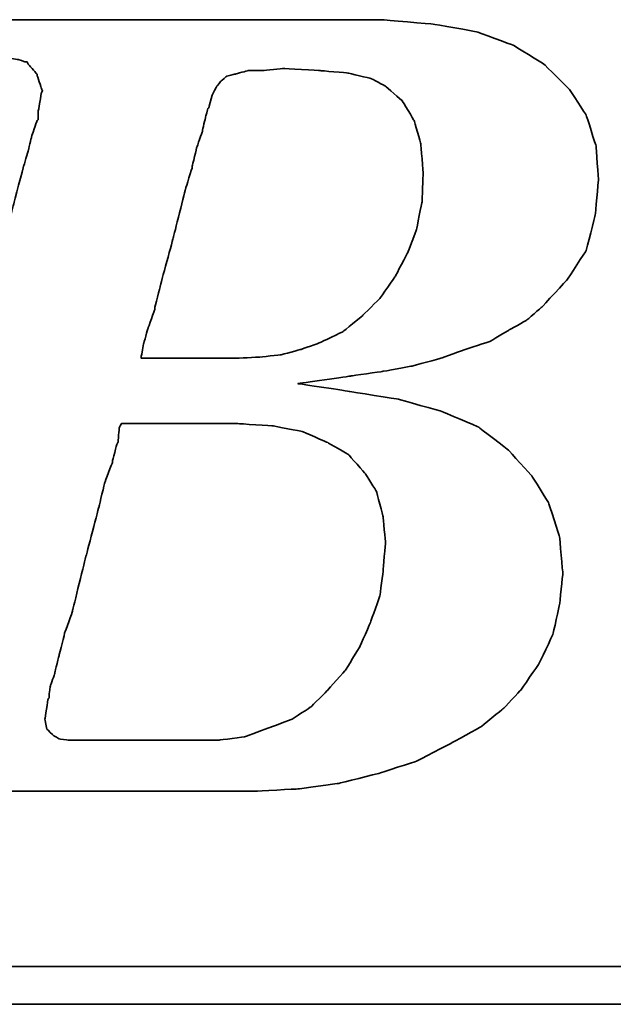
# Model space of a CAD drawing. Header units: millimetres. Extents: x -257 to 3135, y -1556 to 860.
# Tile 295 of 633: x 52.44 to 55.61, y -243.79 to -238.54. Entities that reach past the tile are written whole.
import ezdxf

# ---------------------------------------------------------------- set-up
doc = ezdxf.new("R2010")
doc.units = ezdxf.units.MM
doc.layers.add('DIM', color=4, linetype='CONTINUOUS')
doc.layers.add('layer 1', color=7, linetype='CONTINUOUS')

# ---------------------------------------------------------------- blocks, each defined once
blk = doc.blocks.new('TBI MOTION logo(完整正式版)')
at = {"layer": 'layer 1', "color": 22, "lineweight": 35}
for points, knots in [([(-64.65375, -6.86375), (-64.65375, -6.86375), (-64.84375, -7.29625), (-64.84375, -7.29625), (-64.84375, -7.29625), (-64.84375, -7.29625), (-64.86875, -7.34375), (-64.86875, -7.34375), (-64.86875, -7.34375), (-64.86875, -7.34375), (-64.86875, -7.36875), (-64.86875, -7.36875), (-64.86875, -7.36875), (-64.86875, -7.36875), (-65.15375, -7.65375), (-65.15375, -7.65375), (-65.15375, -7.65375), (-65.15375, -7.65375), (-65.17875, -7.65375), (-65.17875, -7.65375), (-65.17875, -7.65375), (-65.17875, -7.65375), (-65.20375, -7.67875), (-65.20375, -7.67875), (-65.20375, -7.67875), (-65.20375, -7.67875), (-65.58875, -7.87125), (-65.58875, -7.87125), (-65.58875, -7.87125), (-65.58875, -7.87125), (-65.63375, -7.87125), (-65.63375, -7.87125), (-65.63375, -7.87125), (-65.63375, -7.87125), (-65.65875, -7.89375), (-65.65875, -7.89375), (-65.65875, -7.89375), (-65.65875, -7.89375), (-66.09375, -7.94375), (-66.09375, -7.94375), (-66.09375, -7.94375), (-66.09375, -7.94375), (-66.11375, -7.94375), (-66.11375, -7.94375), (-66.11375, -7.94375), (-66.11375, -7.94375), (-66.16375, -7.94375), (-66.16375, -7.94375), (-66.16375, -7.94375), (-66.16375, -7.94375), (-66.30875, -7.94375), (-66.30875, -7.94375), (-66.30875, -7.94375), (-66.30875, -7.94375), (-66.69375, -7.94375), (-66.69375, -7.94375), (-66.69375, -7.94375), (-66.69375, -7.94375), (-67.07375, -7.94375), (-67.07375, -7.94375), (-67.07375, -7.94375), (-67.07375, -7.94375), (-67.12375, -7.94375), (-67.12375, -7.94375), (-67.12375, -7.94375), (-67.12375, -7.94375), (-67.12375, -7.96625), (-67.12375, -7.96625), (-67.12375, -7.96625), (-67.12375, -7.96625), (-67.14875, -7.99125), (-67.14875, -7.99125), (-67.14875, -7.99125), (-67.14875, -7.99125), (-67.24375, -8.34875), (-67.24375, -8.34875), (-67.24375, -8.34875), (-67.24375, -8.34875), (-67.31375, -8.68625), (-67.31375, -8.68625), (-67.31375, -8.68625), (-67.31375, -8.68625), (-67.26875, -8.68625), (-67.26875, -8.68625), (-67.26875, -8.68625), (-67.26875, -8.68625), (-67.07375, -8.68625), (-67.07375, -8.68625), (-67.07375, -8.68625), (-67.07375, -8.68625), (-66.54875, -8.68625), (-66.54875, -8.68625), (-66.54875, -8.68625), (-66.54875, -8.68625), (-65.82625, -8.68625), (-65.82625, -8.68625), (-65.82625, -8.68625), (-65.82625, -8.68625), (-65.01375, -8.68625), (-65.01375, -8.68625), (-65.01375, -8.68625), (-65.01375, -8.68625), (-64.05375, -8.68625), (-64.05375, -8.68625), (-64.05375, -8.68625), (-64.05375, -8.68625), (-62.08375, -8.68625), (-62.08375, -8.68625), (-62.08375, -8.68625), (-62.08375, -8.68625), (-60.06875, -8.68625), (-60.06875, -8.68625), (-60.06875, -8.68625), (-60.06875, -8.68625), (-59.10875, -8.68625), (-59.10875, -8.68625), (-59.10875, -8.68625), (-59.10875, -8.68625), (-58.29375, -8.68625), (-58.29375, -8.68625), (-58.29375, -8.68625), (-58.29375, -8.68625), (-57.57375, -8.68625), (-57.57375, -8.68625), (-57.57375, -8.68625), (-57.57375, -8.68625), (-57.04875, -8.68625), (-57.04875, -8.68625), (-57.04875, -8.68625), (-57.04875, -8.68625), (-56.85375, -8.68625), (-56.85375, -8.68625), (-56.85375, -8.68625), (-56.85375, -8.68625), (-56.70875, -8.68625), (-56.70875, -8.68625), (-56.70875, -8.68625), (-56.70875, -8.68625), (-56.61375, -8.68625), (-56.61375, -8.68625), (-56.61375, -8.68625), (-56.61375, -8.68625), (-56.56875, -8.68625), (-56.56875, -8.68625), (-56.56875, -8.68625), (-56.56875, -8.68625), (-55.65375, -8.63875), (-55.65375, -8.63875), (-55.65375, -8.63875), (-55.65375, -8.63875), (-54.76875, -8.51875), (-54.76875, -8.51875), (-54.76875, -8.51875), (-54.76875, -8.51875), (-53.90375, -8.30375), (-53.90375, -8.30375), (-53.90375, -8.30375), (-53.90375, -8.30375), (-53.08875, -8.03875), (-53.08875, -8.03875), (-53.08875, -8.03875), (-53.08875, -8.03875), (-52.34375, -7.65375), (-52.34375, -7.65375), (-52.34375, -7.65375), (-52.34375, -7.65375), (-51.69875, -7.29625), (-51.69875, -7.29625), (-51.69875, -7.29625), (-51.69875, -7.29625), (-51.21875, -6.91125), (-51.21875, -6.91125), (-51.21875, -6.91125), (-51.21875, -6.91125), (-50.83375, -6.50375), (-50.83375, -6.50375), (-50.83375, -6.50375), (-50.83375, -6.50375), (-50.44875, -5.94875), (-50.44875, -5.94875), (-50.44875, -5.94875), (-50.44875, -5.94875), (-50.13875, -5.30375), (-50.13875, -5.30375), (-50.13875, -5.30375), (-50.13875, -5.30375), (-49.99375, -4.65375), (-49.99375, -4.65375), (-49.99375, -4.65375), (-49.99375, -4.65375), (-49.92375, -3.98375), (-49.92375, -3.98375), (-49.92375, -3.98375), (-49.92375, -3.98375), (-49.99375, -3.19374), (-49.99375, -3.19374), (-49.99375, -3.19374), (-49.99375, -3.19374), (-50.23374, -2.44874), (-50.23374, -2.44874), (-50.23374, -2.44874), (-50.23374, -2.44874), (-50.59375, -1.87374), (-50.59375, -1.87374), (-50.59375, -1.87374), (-50.59375, -1.87374), (-51.09875, -1.31874), (-51.09875, -1.31874), (-51.09875, -1.31874), (-51.09875, -1.31874), (-51.74375, -0.81875), (-51.74375, -0.81875), (-51.74375, -0.81875), (-51.74375, -0.81875), (-52.53875, -0.48125), (-52.53875, -0.48125), (-52.53875, -0.48125), (-52.53875, -0.48125), (-53.47375, -0.21875), (-53.47375, -0.21875), (-53.47375, -0.21875), (-53.47375, -0.21875), (-54.52875, -0.04874), (-54.52875, -0.04874), (-54.52875, -0.04874), (-54.52875, -0.04874), (-55.65375, 0.12125), (-55.65375, 0.12125), (-55.65375, 0.12125), (-55.65375, 0.12125), (-54.50375, 0.28624), (-54.50375, 0.28624), (-54.50375, 0.28624), (-54.50375, 0.28624), (-53.83375, 0.38124), (-53.83375, 0.38124), (-53.83375, 0.38124), (-53.83375, 0.38124), (-53.18375, 0.50125), (-53.18375, 0.50125), (-53.18375, 0.50125), (-53.18375, 0.50125), (-52.55875, 0.66874), (-52.55875, 0.66874), (-52.55875, 0.66874), (-52.55875, 0.66874), (-52.03375, 0.86124), (-52.03375, 0.86124), (-52.03375, 0.86124), (-52.03375, 0.86124), (-51.50374, 1.03124), (-51.50374, 1.03124), (-51.50374, 1.03124), (-51.50374, 1.03124), (-51.09875, 1.27125), (-51.09875, 1.27125), (-51.09875, 1.27125), (-51.09875, 1.27125), (-50.71375, 1.48624), (-50.71375, 1.48624), (-50.71375, 1.48624), (-50.71375, 1.48624), (-50.37625, 1.77625), (-50.37625, 1.77625), (-50.37625, 1.77625), (-50.37625, 1.77625), (-49.82375, 2.37625), (-49.82375, 2.37625), (-49.82375, 2.37625), (-49.82375, 2.37625), (-49.41875, 2.99625), (-49.41875, 2.99625), (-49.41875, 2.99625), (-49.41875, 2.99625), (-49.22375, 3.76625), (-49.22375, 3.76625), (-49.22375, 3.76625), (-49.22375, 3.76625), (-49.15375, 4.50874), (-49.15375, 4.50874), (-49.15375, 4.50874), (-49.15375, 4.50874), (-49.20375, 5.25125), (-49.20375, 5.25125), (-49.20375, 5.25125), (-49.20375, 5.25125), (-49.41875, 5.92625), (-49.41875, 5.92625), (-49.41875, 5.92625), (-49.41875, 5.92625), (-49.77875, 6.47625), (-49.77875, 6.47625), (-49.77875, 6.47625), (-49.77875, 6.47625), (-50.33125, 7.02624), (-50.33125, 7.02624), (-50.33125, 7.02624), (-50.33125, 7.02624), (-51.00125, 7.43625), (-51.00125, 7.43625), (-51.00125, 7.43625), (-51.00125, 7.43625), (-51.79375, 7.72625), (-51.79375, 7.72625), (-51.79375, 7.72625), (-51.79375, 7.72625), (-52.72875, 7.89124), (-52.72875, 7.89124), (-52.72875, 7.89124), (-52.72875, 7.89124), (-53.83375, 7.98625), (-53.83375, 7.98625), (-53.83375, 7.98625), (-53.83375, 7.98625), (-53.92875, 7.98625), (-53.92875, 7.98625), (-53.92875, 7.98625), (-53.92875, 7.98625), (-54.26375, 7.98625), (-54.26375, 7.98625), (-54.26375, 7.98625), (-54.26375, 7.98625), (-54.74375, 7.98625), (-54.74375, 7.98625), (-54.74375, 7.98625), (-54.74375, 7.98625), (-55.36875, 7.98625), (-55.36875, 7.98625), (-55.36875, 7.98625), (-55.36875, 7.98625), (-56.13375, 7.98625), (-56.13375, 7.98625), (-56.13375, 7.98625), (-56.13375, 7.98625), (-56.94875, 7.98625), (-56.94875, 7.98625), (-56.94875, 7.98625), (-56.94875, 7.98625), (-58.77625, 7.98625), (-58.77625, 7.98625), (-58.77625, 7.98625), (-58.77625, 7.98625), (-60.59875, 7.98625), (-60.59875, 7.98625), (-60.59875, 7.98625), (-60.59875, 7.98625), (-61.41375, 7.98625), (-61.41375, 7.98625), (-61.41375, 7.98625), (-61.41375, 7.98625), (-62.17875, 7.98625), (-62.17875, 7.98625), (-62.17875, 7.98625), (-62.17875, 7.98625), (-62.80375, 7.98625), (-62.80375, 7.98625), (-62.80375, 7.98625), (-62.80375, 7.98625), (-63.30625, 7.98625), (-63.30625, 7.98625), (-63.30625, 7.98625), (-63.30625, 7.98625), (-63.57375, 7.98625), (-63.57375, 7.98625), (-63.57375, 7.98625), (-63.57375, 7.98625), (-63.57375, 7.96375), (-63.57375, 7.96375), (-63.57375, 7.96375), (-63.57375, 7.96375), (-63.59875, 7.94125), (-63.59875, 7.94125), (-63.59875, 7.94125), (-63.59875, 7.94125), (-63.69375, 7.55625), (-63.69375, 7.55625), (-63.69375, 7.55625), (-63.69375, 7.55625), (-63.76375, 7.24624), (-63.76375, 7.24624), (-63.76375, 7.24624), (-63.76375, 7.24624), (-63.23875, 7.24624), (-63.23875, 7.24624), (-63.23875, 7.24624), (-63.23875, 7.24624), (-62.75875, 7.24624), (-62.75875, 7.24624), (-62.75875, 7.24624), (-62.75875, 7.24624), (-62.61125, 7.24624), (-62.61125, 7.24624), (-62.61125, 7.24624), (-62.61125, 7.24624), (-62.56625, 7.24624), (-62.56625, 7.24624), (-62.56625, 7.24624), (-62.56625, 7.24624), (-62.22875, 7.24624), (-62.22875, 7.24624), (-62.22875, 7.24624), (-62.22875, 7.24624), (-62.20375, 7.24624), (-62.20375, 7.24624), (-62.20375, 7.24624), (-62.20375, 7.24624), (-62.17875, 7.21875), (-62.17875, 7.21875), (-62.17875, 7.21875), (-62.17875, 7.21875), (-61.96375, 7.17125), (-61.96375, 7.17125), (-61.96375, 7.17125), (-61.96375, 7.17125), (-61.72375, 7.12624), (-61.72375, 7.12624), (-61.72375, 7.12624), (-61.72375, 7.12624), (-61.70375, 7.12624), (-61.70375, 7.12624), (-61.70375, 7.12624), (-61.70375, 7.12624), (-61.55875, 7.07624), (-61.55875, 7.07624), (-61.55875, 7.07624), (-61.55875, 7.07624), (-61.50875, 7.07624), (-61.50875, 7.07624), (-61.50875, 7.07624), (-61.50875, 7.07624), (-61.48375, 7.02624), (-61.48375, 7.02624), (-61.48375, 7.02624), (-61.48375, 7.02624), (-61.31875, 6.83375), (-61.31875, 6.83375), (-61.31875, 6.83375), (-61.31875, 6.83375), (-61.29375, 6.81125), (-61.29375, 6.81125), (-61.29375, 6.81125), (-61.29375, 6.81125), (-61.29375, 6.78625), (-61.29375, 6.78625), (-61.29375, 6.78625), (-61.29375, 6.78625), (-61.19875, 6.50124), (-61.19875, 6.50124), (-61.19875, 6.50124), (-61.19875, 6.50124), (-61.17375, 6.45124), (-61.17375, 6.45124), (-61.17375, 6.45124), (-61.17375, 6.45124), (-61.19875, 6.40625), (-61.19875, 6.40625), (-61.19875, 6.40625), (-61.19875, 6.40625), (-61.26875, 5.99624), (-61.26875, 5.99624), (-61.26875, 5.99624), (-61.26875, 5.99624), (-61.26875, 5.85125), (-61.26875, 5.85125), (-61.26875, 5.85125), (-61.26875, 5.85125), (-61.26875, 5.82625), (-61.26875, 5.82625), (-61.26875, 5.82625), (-61.26875, 5.82625), (-61.29375, 5.80625), (-61.29375, 5.80625), (-61.29375, 5.80625), (-61.29375, 5.80625), (-61.34125, 5.66125), (-61.34125, 5.66125), (-61.34125, 5.66125), (-61.34125, 5.66125), (-61.41375, 5.44625), (-61.41375, 5.44625), (-61.41375, 5.44625), (-61.41375, 5.44625), (-61.48375, 5.15625), (-61.48375, 5.15625), (-61.48375, 5.15625), (-61.48375, 5.15625), (-61.58375, 4.82124), (-61.58375, 4.82124), (-61.58375, 4.82124), (-61.58375, 4.82124), (-61.79875, 4.00375), (-61.79875, 4.00375), (-61.79875, 4.00375), (-61.79875, 4.00375), (-62.05875, 2.99625), (-62.05875, 2.99625), (-62.05875, 2.99625), (-62.05875, 2.99625), (-62.34875, 1.91625), (-62.34875, 1.91625), (-62.34875, 1.91625), (-62.34875, 1.91625), (-62.97375, -0.41124), (-62.97375, -0.41124), (-62.97375, -0.41124), (-62.97375, -0.41124), (-63.59875, -2.75875), (-63.59875, -2.75875), (-63.59875, -2.75875), (-63.59875, -2.75875), (-63.88375, -3.86374), (-63.88375, -3.86374), (-63.88375, -3.86374), (-63.88375, -3.86374), (-64.14875, -4.82374), (-64.14875, -4.82374), (-64.14875, -4.82374), (-64.14875, -4.82374), (-64.36375, -5.64125), (-64.36375, -5.64125), (-64.36375, -5.64125), (-64.36375, -5.64125), (-64.43625, -5.97625), (-64.43625, -5.97625), (-64.43625, -5.97625), (-64.43625, -5.97625), (-64.50875, -6.28625), (-64.50875, -6.28625), (-64.50875, -6.28625), (-64.50875, -6.28625), (-64.50875, -6.30875), (-64.50875, -6.30875), (-64.50875, -6.30875), (-64.50875, -6.30875), (-64.57875, -6.50375), (-64.57875, -6.50375), (-64.57875, -6.50375), (-64.57875, -6.50375), (-64.62875, -6.69625), (-64.62875, -6.69625), (-64.62875, -6.69625), (-64.62875, -6.69625), (-64.62875, -6.76875), (-64.62875, -6.76875), (-64.62875, -6.76875), (-64.62875, -6.76875), (-64.62875, -6.81375), (-64.62875, -6.81375), (-64.62875, -6.81375), (-64.62875, -6.81375), (-64.62875, -6.83875), (-64.62875, -6.83875), (-64.62875, -6.83875), (-64.62875, -6.83875), (-64.65375, -6.86375), (-64.65375, -6.86375)], [0, 0, 0, 0, 0.00719424, 0.00719424, 0.00719424, 0.00719425, 0.01438849, 0.01438849, 0.01438849, 0.0143885, 0.02158273, 0.02158273, 0.02158273, 0.02158274, 0.02877698, 0.02877698, 0.02877698, 0.02877699, 0.03597122, 0.03597122, 0.03597122, 0.03597123, 0.04316547, 0.04316547, 0.04316547, 0.04316548, 0.05035971, 0.05035971, 0.05035971, 0.05035972, 0.05755396, 0.05755396, 0.05755396, 0.05755397, 0.0647482, 0.0647482, 0.0647482, 0.06474821, 0.07194245, 0.07194245, 0.07194245, 0.07194246, 0.07913669, 0.07913669, 0.07913669, 0.0791367, 0.08633094, 0.08633094, 0.08633094, 0.08633095, 0.09352518, 0.09352518, 0.09352518, 0.09352519, 0.10071942, 0.10071942, 0.10071942, 0.10071943, 0.10791367, 0.10791367, 0.10791367, 0.10791368, 0.11510791, 0.11510791, 0.11510791, 0.11510792, 0.12230216, 0.12230216, 0.12230216, 0.12230217, 0.1294964, 0.1294964, 0.1294964, 0.12949641, 0.13669065, 0.13669065, 0.13669065, 0.13669066, 0.14388489, 0.14388489, 0.14388489, 0.1438849, 0.15107914, 0.15107914, 0.15107914, 0.15107915, 0.15827338, 0.15827338, 0.15827338, 0.15827339, 0.16546763, 0.16546763, 0.16546763, 0.16546764, 0.17266187, 0.17266187, 0.17266187, 0.17266188, 0.17985612, 0.17985612, 0.17985612, 0.17985613, 0.18705036, 0.18705036, 0.18705036, 0.18705037, 0.1942446, 0.1942446, 0.1942446, 0.19424461, 0.20143885, 0.20143885, 0.20143885, 0.20143886, 0.20863309, 0.20863309, 0.20863309, 0.2086331, 0.21582734, 0.21582734, 0.21582734, 0.21582735, 0.22302158, 0.22302158, 0.22302158, 0.22302159, 0.23021583, 0.23021583, 0.23021583, 0.23021584, 0.23741007, 0.23741007, 0.23741007, 0.23741008, 0.24460432, 0.24460432, 0.24460432, 0.24460433, 0.25179856, 0.25179856, 0.25179856, 0.25179857, 0.25899281, 0.25899281, 0.25899281, 0.25899282, 0.26618705, 0.26618705, 0.26618705, 0.26618706, 0.27338129, 0.27338129, 0.27338129, 0.2733813, 0.28057554, 0.28057554, 0.28057554, 0.28057555, 0.28776978, 0.28776978, 0.28776978, 0.28776979, 0.29496403, 0.29496403, 0.29496403, 0.29496404, 0.30215827, 0.30215827, 0.30215827, 0.30215828, 0.30935252, 0.30935252, 0.30935252, 0.30935253, 0.31654676, 0.31654676, 0.31654676, 0.31654677, 0.32374101, 0.32374101, 0.32374101, 0.32374102, 0.33093525, 0.33093525, 0.33093525, 0.33093526, 0.3381295, 0.3381295, 0.3381295, 0.33812951, 0.34532374, 0.34532374, 0.34532374, 0.34532375, 0.35251799, 0.35251799, 0.35251799, 0.352518, 0.35971223, 0.35971223, 0.35971223, 0.35971224, 0.36690647, 0.36690647, 0.36690647, 0.36690648, 0.37410072, 0.37410072, 0.37410072, 0.37410073, 0.38129496, 0.38129496, 0.38129496, 0.38129497, 0.38848921, 0.38848921, 0.38848921, 0.38848922, 0.39568345, 0.39568345, 0.39568345, 0.39568346, 0.4028777, 0.4028777, 0.4028777, 0.40287771, 0.41007194, 0.41007194, 0.41007194, 0.41007195, 0.41726619, 0.41726619, 0.41726619, 0.4172662, 0.42446043, 0.42446043, 0.42446043, 0.42446044, 0.43165468, 0.43165468, 0.43165468, 0.43165469, 0.43884892, 0.43884892, 0.43884892, 0.43884893, 0.44604317, 0.44604317, 0.44604317, 0.44604318, 0.45323741, 0.45323741, 0.45323741, 0.45323742, 0.46043165, 0.46043165, 0.46043165, 0.46043166, 0.4676259, 0.4676259, 0.4676259, 0.46762591, 0.47482014, 0.47482014, 0.47482014, 0.47482015, 0.48201439, 0.48201439, 0.48201439, 0.4820144, 0.48920863, 0.48920863, 0.48920863, 0.48920864, 0.49640288, 0.49640288, 0.49640288, 0.49640289, 0.50359712, 0.50359712, 0.50359712, 0.50359713, 0.51079137, 0.51079137, 0.51079137, 0.51079138, 0.51798561, 0.51798561, 0.51798561, 0.51798562, 0.52517986, 0.52517986, 0.52517986, 0.52517987, 0.5323741, 0.5323741, 0.5323741, 0.53237411, 0.53956835, 0.53956835, 0.53956835, 0.53956836, 0.54676259, 0.54676259, 0.54676259, 0.5467626, 0.55395683, 0.55395683, 0.55395683, 0.55395684, 0.56115108, 0.56115108, 0.56115108, 0.56115109, 0.56834532, 0.56834532, 0.56834532, 0.56834533, 0.57553957, 0.57553957, 0.57553957, 0.57553958, 0.58273381, 0.58273381, 0.58273381, 0.58273382, 0.58992806, 0.58992806, 0.58992806, 0.58992807, 0.5971223, 0.5971223, 0.5971223, 0.59712231, 0.60431655, 0.60431655, 0.60431655, 0.60431656, 0.61151079, 0.61151079, 0.61151079, 0.6115108, 0.61870504, 0.61870504, 0.61870504, 0.61870505, 0.62589928, 0.62589928, 0.62589928, 0.62589929, 0.63309353, 0.63309353, 0.63309353, 0.63309354, 0.64028777, 0.64028777, 0.64028777, 0.64028778, 0.64748201, 0.64748201, 0.64748201, 0.64748202, 0.65467626, 0.65467626, 0.65467626, 0.65467627, 0.6618705, 0.6618705, 0.6618705, 0.66187051, 0.66906475, 0.66906475, 0.66906475, 0.66906476, 0.67625899, 0.67625899, 0.67625899, 0.676259, 0.68345324, 0.68345324, 0.68345324, 0.68345325, 0.69064748, 0.69064748, 0.69064748, 0.69064749, 0.69784173, 0.69784173, 0.69784173, 0.69784174, 0.70503597, 0.70503597, 0.70503597, 0.70503598, 0.71223022, 0.71223022, 0.71223022, 0.71223023, 0.71942446, 0.71942446, 0.71942446, 0.71942447, 0.72661871, 0.72661871, 0.72661871, 0.72661872, 0.73381295, 0.73381295, 0.73381295, 0.73381296, 0.74100719, 0.74100719, 0.74100719, 0.7410072, 0.74820144, 0.74820144, 0.74820144, 0.74820145, 0.75539568, 0.75539568, 0.75539568, 0.75539569, 0.76258993, 0.76258993, 0.76258993, 0.76258994, 0.76978417, 0.76978417, 0.76978417, 0.76978418, 0.77697842, 0.77697842, 0.77697842, 0.77697843, 0.78417266, 0.78417266, 0.78417266, 0.78417267, 0.79136691, 0.79136691, 0.79136691, 0.79136692, 0.79856115, 0.79856115, 0.79856115, 0.79856116, 0.8057554, 0.8057554, 0.8057554, 0.80575541, 0.81294964, 0.81294964, 0.81294964, 0.81294965, 0.82014388, 0.82014388, 0.82014388, 0.82014389, 0.82733813, 0.82733813, 0.82733813, 0.82733814, 0.83453237, 0.83453237, 0.83453237, 0.83453238, 0.84172662, 0.84172662, 0.84172662, 0.84172663, 0.84892086, 0.84892086, 0.84892086, 0.84892087, 0.85611511, 0.85611511, 0.85611511, 0.85611512, 0.86330935, 0.86330935, 0.86330935, 0.86330936, 0.8705036, 0.8705036, 0.8705036, 0.87050361, 0.87769784, 0.87769784, 0.87769784, 0.87769785, 0.88489209, 0.88489209, 0.88489209, 0.8848921, 0.89208633, 0.89208633, 0.89208633, 0.89208634, 0.89928058, 0.89928058, 0.89928058, 0.89928059, 0.90647482, 0.90647482, 0.90647482, 0.90647483, 0.91366906, 0.91366906, 0.91366906, 0.91366907, 0.92086331, 0.92086331, 0.92086331, 0.92086332, 0.92805755, 0.92805755, 0.92805755, 0.92805756, 0.9352518, 0.9352518, 0.9352518, 0.93525181, 0.94244604, 0.94244604, 0.94244604, 0.94244605, 0.94964029, 0.94964029, 0.94964029, 0.9496403, 0.95683453, 0.95683453, 0.95683453, 0.95683454, 0.96402878, 0.96402878, 0.96402878, 0.96402879, 0.97122302, 0.97122302, 0.97122302, 0.97122303, 0.97841727, 0.97841727, 0.97841727, 0.97841728, 0.98561151, 0.98561151, 0.98561151, 0.98561152, 0.99280576, 0.99280576, 0.99280576, 0.99280577, 1, 1, 1, 1]), ([(-57.50375, 6.35625), (-57.50375, 6.35625), (-57.57375, 6.11625), (-57.57375, 6.11625), (-57.57375, 6.11625), (-57.57375, 6.11625), (-57.57375, 6.09125), (-57.57375, 6.09125), (-57.57375, 6.09125), (-57.57375, 6.09125), (-57.59875, 6.06625), (-57.59875, 6.06625), (-57.59875, 6.06625), (-57.59875, 6.06625), (-57.64875, 5.87625), (-57.64875, 5.87625), (-57.64875, 5.87625), (-57.64875, 5.87625), (-57.71875, 5.58875), (-57.71875, 5.58875), (-57.71875, 5.58875), (-57.71875, 5.58875), (-57.71875, 5.56625), (-57.71875, 5.56625), (-57.71875, 5.56625), (-57.71875, 5.56625), (-57.83875, 5.23125), (-57.83875, 5.23125), (-57.83875, 5.23125), (-57.83875, 5.23125), (-57.93625, 4.82124), (-57.93625, 4.82124), (-57.93625, 4.82124), (-57.93625, 4.82124), (-57.93625, 4.79624), (-57.93625, 4.79624), (-57.93625, 4.79624), (-57.93625, 4.79624), (-58.07875, 4.34125), (-58.07875, 4.34125), (-58.07875, 4.34125), (-58.07875, 4.34125), (-58.34375, 3.28625), (-58.34375, 3.28625), (-58.34375, 3.28625), (-58.34375, 3.28625), (-58.62875, 2.23124), (-58.62875, 2.23124), (-58.62875, 2.23124), (-58.62875, 2.23124), (-58.74875, 1.75125), (-58.74875, 1.75125), (-58.74875, 1.75125), (-58.74875, 1.75125), (-58.74875, 1.72625), (-58.74875, 1.72625), (-58.74875, 1.72625), (-58.74875, 1.72625), (-58.89375, 1.31625), (-58.89375, 1.31625), (-58.89375, 1.31625), (-58.89375, 1.31625), (-58.98875, 0.98124), (-58.98875, 0.98124), (-58.98875, 0.98124), (-58.98875, 0.98124), (-59.03875, 0.71625), (-59.03875, 0.71625), (-59.03875, 0.71625), (-59.03875, 0.71625), (-59.03875, 0.66874), (-59.03875, 0.66874), (-59.03875, 0.66874), (-59.03875, 0.66874), (-58.91875, 0.66874), (-58.91875, 0.66874), (-58.91875, 0.66874), (-58.91875, 0.66874), (-58.53375, 0.66874), (-58.53375, 0.66874), (-58.53375, 0.66874), (-58.53375, 0.66874), (-58.10375, 0.66874), (-58.10375, 0.66874), (-58.10375, 0.66874), (-58.10375, 0.66874), (-57.66875, 0.66874), (-57.66875, 0.66874), (-57.66875, 0.66874), (-57.66875, 0.66874), (-57.33375, 0.66874), (-57.33375, 0.66874), (-57.33375, 0.66874), (-57.33375, 0.66874), (-57.09375, 0.66874), (-57.09375, 0.66874), (-57.09375, 0.66874), (-57.09375, 0.66874), (-56.99875, 0.66874), (-56.99875, 0.66874), (-56.99875, 0.66874), (-56.99875, 0.66874), (-56.49375, 0.69374), (-56.49375, 0.69374), (-56.49375, 0.69374), (-56.49375, 0.69374), (-56.01375, 0.74374), (-56.01375, 0.74374), (-56.01375, 0.74374), (-56.01375, 0.74374), (-55.58375, 0.86124), (-55.58375, 0.86124), (-55.58375, 0.86124), (-55.58375, 0.86124), (-55.17375, 1.00624), (-55.17375, 1.00624), (-55.17375, 1.00624), (-55.17375, 1.00624), (-54.67375, 1.24625), (-54.67375, 1.24625), (-54.67375, 1.24625), (-54.67375, 1.24625), (-54.26375, 1.58124), (-54.26375, 1.58124), (-54.26375, 1.58124), (-54.26375, 1.58124), (-53.87875, 1.96374), (-53.87875, 1.96374), (-53.87875, 1.96374), (-53.87875, 1.96374), (-53.54375, 2.44625), (-53.54375, 2.44625), (-53.54375, 2.44625), (-53.54375, 2.44625), (-53.27875, 2.95125), (-53.27875, 2.95125), (-53.27875, 2.95125), (-53.27875, 2.95125), (-53.08875, 3.45124), (-53.08875, 3.45124), (-53.08875, 3.45124), (-53.08875, 3.45124), (-52.96875, 4.05124), (-52.96875, 4.05124), (-52.96875, 4.05124), (-52.96875, 4.05124), (-52.94375, 4.65125), (-52.94375, 4.65125), (-52.94375, 4.65125), (-52.94375, 4.65125), (-52.99375, 5.30125), (-52.99375, 5.30125), (-52.99375, 5.30125), (-52.99375, 5.30125), (-53.13875, 5.80625), (-53.13875, 5.80625), (-53.13875, 5.80625), (-53.13875, 5.80625), (-53.39875, 6.23625), (-53.39875, 6.23625), (-53.39875, 6.23625), (-53.39875, 6.23625), (-53.75875, 6.54875), (-53.75875, 6.54875), (-53.75875, 6.54875), (-53.75875, 6.54875), (-54.07375, 6.71625), (-54.07375, 6.71625), (-54.07375, 6.71625), (-54.07375, 6.71625), (-54.57375, 6.83375), (-54.57375, 6.83375), (-54.57375, 6.83375), (-54.57375, 6.83375), (-55.17375, 6.88625), (-55.17375, 6.88625), (-55.17375, 6.88625), (-55.17375, 6.88625), (-55.96875, 6.93125), (-55.96875, 6.93125), (-55.96875, 6.93125), (-55.96875, 6.93125), (-56.39875, 6.88625), (-56.39875, 6.88625), (-56.39875, 6.88625), (-56.39875, 6.88625), (-56.42125, 6.88625), (-56.42125, 6.88625), (-56.42125, 6.88625), (-56.42125, 6.88625), (-56.73375, 6.88625), (-56.73375, 6.88625), (-56.73375, 6.88625), (-56.73375, 6.88625), (-56.99875, 6.81125), (-56.99875, 6.81125), (-56.99875, 6.81125), (-56.99875, 6.81125), (-57.02375, 6.81125), (-57.02375, 6.81125), (-57.02375, 6.81125), (-57.02375, 6.81125), (-57.18875, 6.76625), (-57.18875, 6.76625), (-57.18875, 6.76625), (-57.18875, 6.76625), (-57.30875, 6.66625), (-57.30875, 6.66625), (-57.30875, 6.66625), (-57.30875, 6.66625), (-57.40875, 6.54875), (-57.40875, 6.54875), (-57.40875, 6.54875), (-57.40875, 6.54875), (-57.50375, 6.35625), (-57.50375, 6.35625)], [0, 0, 0, 0, 0.01851852, 0.01851852, 0.01851852, 0.01851853, 0.03703704, 0.03703704, 0.03703704, 0.03703705, 0.05555556, 0.05555556, 0.05555556, 0.05555557, 0.07407407, 0.07407407, 0.07407407, 0.07407408, 0.09259259, 0.09259259, 0.09259259, 0.0925926, 0.11111111, 0.11111111, 0.11111111, 0.11111112, 0.12962963, 0.12962963, 0.12962963, 0.12962964, 0.14814815, 0.14814815, 0.14814815, 0.14814816, 0.16666667, 0.16666667, 0.16666667, 0.16666668, 0.18518519, 0.18518519, 0.18518519, 0.1851852, 0.2037037, 0.2037037, 0.2037037, 0.20370371, 0.22222222, 0.22222222, 0.22222222, 0.22222223, 0.24074074, 0.24074074, 0.24074074, 0.24074075, 0.25925926, 0.25925926, 0.25925926, 0.25925927, 0.27777778, 0.27777778, 0.27777778, 0.27777779, 0.2962963, 0.2962963, 0.2962963, 0.29629631, 0.31481481, 0.31481481, 0.31481481, 0.31481482, 0.33333333, 0.33333333, 0.33333333, 0.33333334, 0.35185185, 0.35185185, 0.35185185, 0.35185186, 0.37037037, 0.37037037, 0.37037037, 0.37037038, 0.38888889, 0.38888889, 0.38888889, 0.3888889, 0.40740741, 0.40740741, 0.40740741, 0.40740742, 0.42592593, 0.42592593, 0.42592593, 0.42592594, 0.44444444, 0.44444444, 0.44444444, 0.44444445, 0.46296296, 0.46296296, 0.46296296, 0.46296297, 0.48148148, 0.48148148, 0.48148148, 0.48148149, 0.5, 0.5, 0.5, 0.50000001, 0.51851852, 0.51851852, 0.51851852, 0.51851853, 0.53703704, 0.53703704, 0.53703704, 0.53703705, 0.55555556, 0.55555556, 0.55555556, 0.55555557, 0.57407407, 0.57407407, 0.57407407, 0.57407408, 0.59259259, 0.59259259, 0.59259259, 0.5925926, 0.61111111, 0.61111111, 0.61111111, 0.61111112, 0.62962963, 0.62962963, 0.62962963, 0.62962964, 0.64814815, 0.64814815, 0.64814815, 0.64814816, 0.66666667, 0.66666667, 0.66666667, 0.66666668, 0.68518519, 0.68518519, 0.68518519, 0.6851852, 0.7037037, 0.7037037, 0.7037037, 0.70370371, 0.72222222, 0.72222222, 0.72222222, 0.72222223, 0.74074074, 0.74074074, 0.74074074, 0.74074075, 0.75925926, 0.75925926, 0.75925926, 0.75925927, 0.77777778, 0.77777778, 0.77777778, 0.77777779, 0.7962963, 0.7962963, 0.7962963, 0.79629631, 0.81481481, 0.81481481, 0.81481481, 0.81481482, 0.83333333, 0.83333333, 0.83333333, 0.83333334, 0.85185185, 0.85185185, 0.85185185, 0.85185186, 0.87037037, 0.87037037, 0.87037037, 0.87037038, 0.88888889, 0.88888889, 0.88888889, 0.8888889, 0.90740741, 0.90740741, 0.90740741, 0.90740742, 0.92592593, 0.92592593, 0.92592593, 0.92592594, 0.94444444, 0.94444444, 0.94444444, 0.94444445, 0.96296296, 0.96296296, 0.96296296, 0.96296297, 0.98148148, 0.98148148, 0.98148148, 0.98148149, 1, 1, 1, 1]), ([(-61.03125, -6.57375), (-61.03125, -6.57375), (-61.03125, -6.67125), (-61.03125, -6.67125), (-61.03125, -6.67125), (-61.03125, -6.67125), (-61.05375, -6.69625), (-61.05375, -6.69625), (-61.05375, -6.69625), (-61.05375, -6.69625), (-61.12375, -7.12875), (-61.12375, -7.12875), (-61.12375, -7.12875), (-61.12375, -7.12875), (-61.07875, -7.34375), (-61.07875, -7.34375), (-61.07875, -7.34375), (-61.07875, -7.34375), (-60.93375, -7.48875), (-60.93375, -7.48875), (-60.93375, -7.48875), (-60.93375, -7.48875), (-60.81375, -7.55625), (-60.81375, -7.55625), (-60.81375, -7.55625), (-60.81375, -7.55625), (-60.62375, -7.58375), (-60.62375, -7.58375), (-60.62375, -7.58375), (-60.62375, -7.58375), (-60.30875, -7.58375), (-60.30875, -7.58375), (-60.30875, -7.58375), (-60.30875, -7.58375), (-59.97375, -7.58375), (-59.97375, -7.58375), (-59.97375, -7.58375), (-59.97375, -7.58375), (-59.87875, -7.58375), (-59.87875, -7.58375), (-59.87875, -7.58375), (-59.87875, -7.58375), (-59.63625, -7.58375), (-59.63625, -7.58375), (-59.63625, -7.58375), (-59.63625, -7.58375), (-58.96875, -7.58375), (-58.96875, -7.58375), (-58.96875, -7.58375), (-58.96875, -7.58375), (-58.29375, -7.58375), (-58.29375, -7.58375), (-58.29375, -7.58375), (-58.29375, -7.58375), (-58.05375, -7.58375), (-58.05375, -7.58375), (-58.05375, -7.58375), (-58.05375, -7.58375), (-57.98375, -7.58375), (-57.98375, -7.58375), (-57.98375, -7.58375), (-57.98375, -7.58375), (-57.35875, -7.58375), (-57.35875, -7.58375), (-57.35875, -7.58375), (-57.35875, -7.58375), (-56.78375, -7.50875), (-56.78375, -7.50875), (-56.78375, -7.50875), (-56.78375, -7.50875), (-56.27875, -7.31875), (-56.27875, -7.31875), (-56.27875, -7.31875), (-56.27875, -7.31875), (-55.77375, -7.12875), (-55.77375, -7.12875), (-55.77375, -7.12875), (-55.77375, -7.12875), (-55.36875, -6.86375), (-55.36875, -6.86375), (-55.36875, -6.86375), (-55.36875, -6.86375), (-55.00875, -6.50375), (-55.00875, -6.50375), (-55.00875, -6.50375), (-55.00875, -6.50375), (-54.62375, -6.06875), (-54.62375, -6.06875), (-54.62375, -6.06875), (-54.62375, -6.06875), (-54.31375, -5.56875), (-54.31375, -5.56875), (-54.31375, -5.56875), (-54.31375, -5.56875), (-54.07375, -5.01625), (-54.07375, -5.01625), (-54.07375, -5.01625), (-54.07375, -5.01625), (-53.87875, -4.46374), (-53.87875, -4.46374), (-53.87875, -4.46374), (-53.87875, -4.46374), (-53.80875, -3.91375), (-53.80875, -3.91375), (-53.80875, -3.91375), (-53.80875, -3.91375), (-53.75875, -3.31375), (-53.75875, -3.31375), (-53.75875, -3.31375), (-53.75875, -3.31375), (-53.80875, -2.75875), (-53.80875, -2.75875), (-53.80875, -2.75875), (-53.80875, -2.75875), (-53.95375, -2.20875), (-53.95375, -2.20875), (-53.95375, -2.20875), (-53.95375, -2.20875), (-54.19375, -1.82625), (-54.19375, -1.82625), (-54.19375, -1.82625), (-54.19375, -1.82625), (-54.55375, -1.41875), (-54.55375, -1.41875), (-54.55375, -1.41875), (-54.55375, -1.41875), (-55.00875, -1.15125), (-55.00875, -1.15125), (-55.00875, -1.15125), (-55.00875, -1.15125), (-55.56125, -0.91375), (-55.56125, -0.91375), (-55.56125, -0.91375), (-55.56125, -0.91375), (-56.18125, -0.79375), (-56.18125, -0.79375), (-56.18125, -0.79375), (-56.18125, -0.79375), (-56.94875, -0.74374), (-56.94875, -0.74374), (-56.94875, -0.74374), (-56.94875, -0.74374), (-56.99875, -0.74374), (-56.99875, -0.74374), (-56.99875, -0.74374), (-56.99875, -0.74374), (-57.09375, -0.74374), (-57.09375, -0.74374), (-57.09375, -0.74374), (-57.09375, -0.74374), (-57.38375, -0.74374), (-57.38375, -0.74374), (-57.38375, -0.74374), (-57.38375, -0.74374), (-57.76875, -0.74374), (-57.76875, -0.74374), (-57.76875, -0.74374), (-57.76875, -0.74374), (-58.24625, -0.74374), (-58.24625, -0.74374), (-58.24625, -0.74374), (-58.24625, -0.74374), (-58.72875, -0.74374), (-58.72875, -0.74374), (-58.72875, -0.74374), (-58.72875, -0.74374), (-59.20875, -0.74374), (-59.20875, -0.74374), (-59.20875, -0.74374), (-59.20875, -0.74374), (-59.46875, -0.74374), (-59.46875, -0.74374), (-59.46875, -0.74374), (-59.46875, -0.74374), (-59.51625, -0.83875), (-59.51625, -0.83875), (-59.51625, -0.83875), (-59.51625, -0.83875), (-59.54375, -1.15125), (-59.54375, -1.15125), (-59.54375, -1.15125), (-59.54375, -1.15125), (-59.56375, -1.17874), (-59.56375, -1.17874), (-59.56375, -1.17874), (-59.56375, -1.17874), (-59.66375, -1.55875), (-59.66375, -1.55875), (-59.66375, -1.55875), (-59.66375, -1.55875), (-59.66375, -1.58375), (-59.66375, -1.58375), (-59.66375, -1.58375), (-59.66375, -1.58375), (-59.82875, -2.01874), (-59.82875, -2.01874), (-59.82875, -2.01874), (-59.82875, -2.01874), (-59.94875, -2.52125), (-59.94875, -2.52125), (-59.94875, -2.52125), (-59.94875, -2.52125), (-60.23875, -3.62375), (-60.23875, -3.62375), (-60.23875, -3.62375), (-60.23875, -3.62375), (-60.52375, -4.77624), (-60.52375, -4.77624), (-60.52375, -4.77624), (-60.52375, -4.77624), (-60.52375, -4.79874), (-60.52375, -4.79874), (-60.52375, -4.79874), (-60.52375, -4.79874), (-60.69125, -5.25375), (-60.69125, -5.25375), (-60.69125, -5.25375), (-60.69125, -5.25375), (-60.81375, -5.73625), (-60.81375, -5.73625), (-60.81375, -5.73625), (-60.81375, -5.73625), (-60.90875, -6.11875), (-60.90875, -6.11875), (-60.90875, -6.11875), (-60.90875, -6.11875), (-60.90875, -6.14375), (-60.90875, -6.14375), (-60.90875, -6.14375), (-60.90875, -6.14375), (-61.00375, -6.40875), (-61.00375, -6.40875), (-61.00375, -6.40875), (-61.00375, -6.40875), (-61.03125, -6.57375), (-61.03125, -6.57375)], [0, 0, 0, 0, 0.01694915, 0.01694915, 0.01694915, 0.01694916, 0.03389831, 0.03389831, 0.03389831, 0.03389832, 0.05084746, 0.05084746, 0.05084746, 0.05084747, 0.06779661, 0.06779661, 0.06779661, 0.06779662, 0.08474576, 0.08474576, 0.08474576, 0.08474577, 0.10169492, 0.10169492, 0.10169492, 0.10169493, 0.11864407, 0.11864407, 0.11864407, 0.11864408, 0.13559322, 0.13559322, 0.13559322, 0.13559323, 0.15254237, 0.15254237, 0.15254237, 0.15254238, 0.16949153, 0.16949153, 0.16949153, 0.16949154, 0.18644068, 0.18644068, 0.18644068, 0.18644069, 0.20338983, 0.20338983, 0.20338983, 0.20338984, 0.22033898, 0.22033898, 0.22033898, 0.22033899, 0.23728814, 0.23728814, 0.23728814, 0.23728815, 0.25423729, 0.25423729, 0.25423729, 0.2542373, 0.27118644, 0.27118644, 0.27118644, 0.27118645, 0.28813559, 0.28813559, 0.28813559, 0.2881356, 0.30508475, 0.30508475, 0.30508475, 0.30508476, 0.3220339, 0.3220339, 0.3220339, 0.32203391, 0.33898305, 0.33898305, 0.33898305, 0.33898306, 0.3559322, 0.3559322, 0.3559322, 0.35593221, 0.37288136, 0.37288136, 0.37288136, 0.37288137, 0.38983051, 0.38983051, 0.38983051, 0.38983052, 0.40677966, 0.40677966, 0.40677966, 0.40677967, 0.42372881, 0.42372881, 0.42372881, 0.42372882, 0.44067797, 0.44067797, 0.44067797, 0.44067798, 0.45762712, 0.45762712, 0.45762712, 0.45762713, 0.47457627, 0.47457627, 0.47457627, 0.47457628, 0.49152542, 0.49152542, 0.49152542, 0.49152543, 0.50847458, 0.50847458, 0.50847458, 0.50847459, 0.52542373, 0.52542373, 0.52542373, 0.52542374, 0.54237288, 0.54237288, 0.54237288, 0.54237289, 0.55932203, 0.55932203, 0.55932203, 0.55932204, 0.57627119, 0.57627119, 0.57627119, 0.5762712, 0.59322034, 0.59322034, 0.59322034, 0.59322035, 0.61016949, 0.61016949, 0.61016949, 0.6101695, 0.62711864, 0.62711864, 0.62711864, 0.62711865, 0.6440678, 0.6440678, 0.6440678, 0.64406781, 0.66101695, 0.66101695, 0.66101695, 0.66101696, 0.6779661, 0.6779661, 0.6779661, 0.67796611, 0.69491525, 0.69491525, 0.69491525, 0.69491526, 0.71186441, 0.71186441, 0.71186441, 0.71186442, 0.72881356, 0.72881356, 0.72881356, 0.72881357, 0.74576271, 0.74576271, 0.74576271, 0.74576272, 0.76271186, 0.76271186, 0.76271186, 0.76271187, 0.77966102, 0.77966102, 0.77966102, 0.77966103, 0.79661017, 0.79661017, 0.79661017, 0.79661018, 0.81355932, 0.81355932, 0.81355932, 0.81355933, 0.83050847, 0.83050847, 0.83050847, 0.83050848, 0.84745763, 0.84745763, 0.84745763, 0.84745764, 0.86440678, 0.86440678, 0.86440678, 0.86440679, 0.88135593, 0.88135593, 0.88135593, 0.88135594, 0.89830508, 0.89830508, 0.89830508, 0.89830509, 0.91525424, 0.91525424, 0.91525424, 0.91525425, 0.93220339, 0.93220339, 0.93220339, 0.9322034, 0.94915254, 0.94915254, 0.94915254, 0.94915255, 0.96610169, 0.96610169, 0.96610169, 0.9661017, 0.98305085, 0.98305085, 0.98305085, 0.98305086, 1, 1, 1, 1]), ([(75.90875, -9.47875), (75.90875, -9.47875), (75.90875, -12.28625), (75.90875, -12.28625), (75.90875, -12.28625), (75.90875, -12.28625), (75.90875, -12.47875), (75.90875, -12.47875), (75.90875, -12.47875), (75.90875, -12.47875), (75.71625, -12.47875), (75.71625, -12.47875), (75.71625, -12.47875), (75.71625, -12.47875), (-88.32875, -12.47875), (-88.32875, -12.47875), (-88.32875, -12.47875), (-88.32875, -12.47875), (-88.32875, -13.29375), (-88.32875, -13.29375), (-88.32875, -13.29375), (-88.32875, -13.29375), (82.89125, -13.29375), (82.89125, -13.29375), (82.89125, -13.29375), (82.89125, -13.29375), (75.90875, -9.47875), (75.90875, -9.47875)], [0, 0, 0, 0, 0.14285714, 0.14285714, 0.14285714, 0.14285715, 0.28571429, 0.28571429, 0.28571429, 0.2857143, 0.42857143, 0.42857143, 0.42857143, 0.42857144, 0.57142857, 0.57142857, 0.57142857, 0.57142858, 0.71428571, 0.71428571, 0.71428571, 0.71428572, 0.85714286, 0.85714286, 0.85714286, 0.85714287, 1, 1, 1, 1])]:
    blk.add_open_spline(points, degree=3, knots=knots, dxfattribs=at)

msp = doc.modelspace()

# ---------------------------------------------------------------- block references
at = {"layer": 'DIM', "color": 7, "xscale": 0.246592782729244, "yscale": 0.246592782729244, "zscale": 0.246592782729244}
msp.add_blockref('TBI MOTION logo(完整正式版)', (67.6516, -240.514), dxfattribs=at)

doc.saveas('drawing.dxf')
